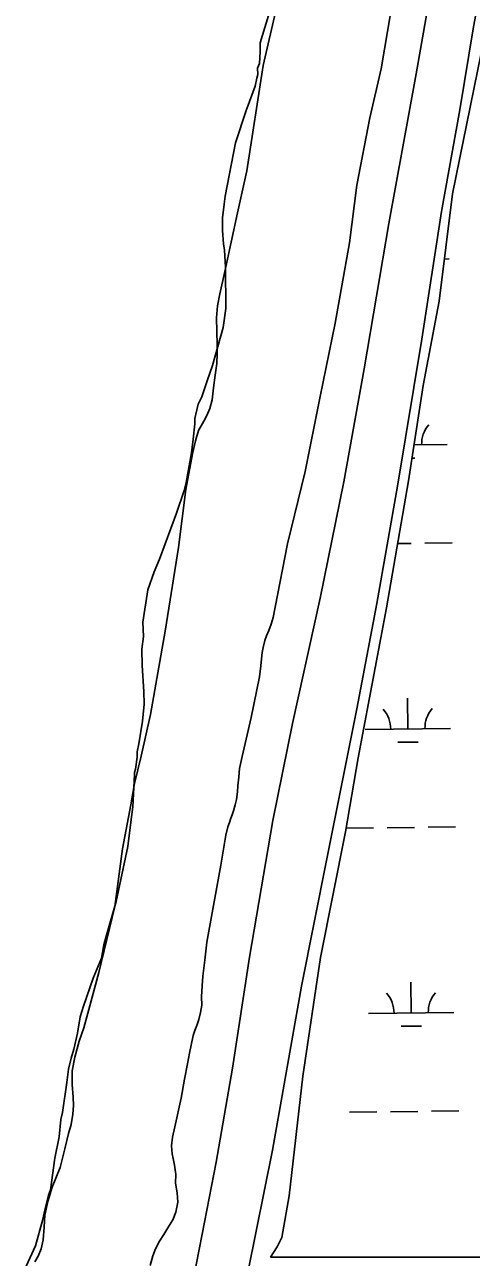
# Model space of a CAD drawing. Extents: x 3683613 to 3738215, y 469626 to 495384.
# Drawn here: x 3716339 to 3716862, y 488419 to 489863 of the extents above; entities that cross this region are included whole.
import ezdxf

# ---------------------------------------------------------------- set-up
doc = ezdxf.new("R2010")
doc.units = 0
for name, color, linetype in [('V-LEVE-TOET', 7, 'Continuous'), ('V-SITE-VEGE', 7, 'Continuous'), ('V-TOPO-SHOR', 7, 'Continuous'), ('V-WETL-SWMP', 7, 'Continuous')]:
    doc.layers.add(name, color=color, linetype=linetype)

msp = doc.modelspace()

# ---------------------------------------------------------------- linework, layer by layer
at = {"layer": 'V-LEVE-TOET'}
for points in [[(3716890, 489995.2), (3716864.7, 489860.4), (3716848.5, 489763.4), (3716827, 489644.3), (3716804.2, 489494.7), (3716775.7, 489322.5), (3716751.4, 489185.2), (3716727.9, 489061.6), (3716693, 488885.9), (3716663.3, 488736.8), (3716629.5, 488544.8), (3716600.8, 488403.6)], [(3716526.2, 488338.8), (3716547.2, 488446.6), (3716563.4, 488530.8), (3716582.5, 488641), (3716602.4, 488770.9), (3716629.6, 488930.9), (3716652.6, 489044.6), (3716685.2, 489191.3), (3716713, 489327.6), (3716736.8, 489460), (3716765.4, 489630.3), (3716797.4, 489805.5), (3716827.4, 489976.8)]]:
    msp.add_lwpolyline(points, dxfattribs=at)
at = {"layer": 'V-SITE-VEGE'}
for p, q in [((3716627.4, 489883), (3716615, 489841.8)), ((3716615, 489841.8), (3716615.1, 489831.2)), ((3716615.1, 489831.2), (3716614.1, 489817.5)), ((3716614.1, 489817.5), (3716612, 489812.2)), ((3716612, 489812.2), (3716612.1, 489804.9)), ((3716611, 489800.6), (3716609, 489791.1)), ((3716612.1, 489804.9), (3716611, 489800.6)), ((3716609, 489791.1), (3716598.6, 489762.6)), ((3716598.6, 489762.6), (3716586.1, 489724.6)), ((3716586.1, 489724.6), (3716573.8, 489662.3)), ((3716572.8, 489652.8), (3716570.8, 489637)), ((3716573.8, 489662.3), (3716572.8, 489652.8)), ((3716570.8, 489637), (3716570.9, 489622.2)), ((3716570.9, 489622.2), (3716572, 489606.4)), ((3716572, 489606.4), (3716573.1, 489599.1)), ((3716573.1, 489599.1), (3716574.3, 489579)), ((3716574.3, 489579), (3716574.6, 489530.5)), ((3716574.6, 489530.5), (3716571.5, 489508.4)), ((3716571.5, 489508.4), (3716559.1, 489464)), ((3716559.1, 489464), (3716552.9, 489446.1)), ((3716552.9, 489446.1), (3716546.7, 489427.1)), ((3716546.7, 489427.1), (3716542.5, 489418.6)), ((3716542.5, 489418.6), (3716538.4, 489401.7)), ((3716538.4, 489395.4), (3716536.4, 489377.5)), ((3716538.4, 489401.7), (3716538.4, 489395.4)), ((3716536.4, 489377.5), (3716534.4, 489361.6)), ((3716534.4, 489361.6), (3716528.3, 489326.8)), ((3716528.3, 489326.8), (3716526.2, 489317.3)), ((3716526.2, 489317.3), (3716516.9, 489290.9)), ((3716516.9, 489290.9), (3716510.6, 489273)), ((3716510.6, 489273), (3716497.1, 489237)), ((3716497.1, 489237), (3716490.9, 489222.2)), ((3716490.9, 489222.2), (3716483.6, 489201.1)), ((3716483.6, 489201.1), (3716477.5, 489163.1)), ((3716477.5, 489163.1), (3716478.6, 489146.3)), ((3716478.6, 489146.3), (3716476.6, 489131.5)), ((3716476.6, 489131.5), (3716476.7, 489112.5)), ((3716476.7, 489112.5), (3716479, 489082)), ((3716479, 489082), (3716479.1, 489067.2)), ((3716479.1, 489067.2), (3716477.1, 489047.2)), ((3716477.1, 489047.2), (3716473, 489020.8)), ((3716473, 489020.8), (3716471, 489011.3)), ((3716471, 489005), (3716469, 488991.2)), ((3716471, 489011.3), (3716471, 489005)), ((3716469, 488991.2), (3716467.9, 488987)), ((3716467.9, 488987), (3716467.9, 488984.9)), ((3716467.9, 488984.9), (3716466, 488946.9)), ((3716466, 488946.9), (3716464, 488932.2)), ((3716464, 488932.2), (3716460, 488900.5)), ((3716460, 488900.5), (3716446.6, 488836.1)), ((3716446.6, 488836.1), (3716434.2, 488793.9)), ((3716432.1, 488785.5), (3716429.1, 488769.6)), ((3716434.2, 488793.9), (3716432.1, 488785.5)), ((3716429.1, 488769.6), (3716419.7, 488746.4)), ((3716419.7, 488746.4), (3716408.3, 488713.6)), ((3716408.3, 488713.6), (3716404.2, 488701)), ((3716404.2, 488701), (3716401.1, 488682)), ((3716401.1, 488682), (3716397, 488663)), ((3716397, 488663), (3716393.9, 488652.4)), ((3716390.8, 488639.7), (3716388.8, 488623.9)), ((3716393.9, 488652.4), (3716390.8, 488639.7)), ((3716388.8, 488623.9), (3716383.7, 488589.1)), ((3716383.7, 488589.1), (3716381.6, 488580.7)), ((3716381.6, 488580.7), (3716379.6, 488560.6)), ((3716379.6, 488560.6), (3716374.5, 488535.3)), ((3716374.5, 488535.3), (3716369.4, 488498.3)), ((3716369.4, 488498.3), (3716367.4, 488492)), ((3716367.4, 488492), (3716363.2, 488476.2)), ((3716363.2, 488476.2), (3716360.1, 488462.5)), ((3716360.1, 488462.5), (3716351.9, 488432.9)), ((3716349.8, 488427.6), (3716339.4, 488405.4)), ((3716351.9, 488432.9), (3716349.8, 488427.6))]:
    msp.add_line(p, q, dxfattribs=at)
at = {"layer": 'V-TOPO-SHOR'}
for points in [[(3716633.9, 489882.9), (3716618.5, 489815.3), (3716599.2, 489692.1), (3716588.5, 489642.9), (3716573.5, 489574.1), (3716567.8, 489547.8), (3716565.1, 489533.6)], [(3716768, 489878.2), (3716756.4, 489811.4), (3716743.2, 489753.8), (3716727.9, 489675.2), (3716719.3, 489607.4), (3716702.7, 489513.4), (3716685.1, 489427.5), (3716667.7, 489339.8), (3716646.8, 489254.9), (3716632.5, 489180.8), (3716630.2, 489168.6), (3716627.8, 489161.1), (3716624.9, 489153.6), (3716622.2, 489147.4), (3716620.5, 489141.6), (3716618.6, 489133.4), (3716617.4, 489127.7), (3716616.7, 489120.4), (3716615.6, 489112), (3716614, 489099.4), (3716604.3, 489051.6), (3716593.7, 489006), (3716590.9, 488991.7), (3716590, 488981.6), (3716588.8, 488971.4), (3716588.5, 488964.5), (3716587.3, 488955.7), (3716585.8, 488949.4), (3716583.9, 488942.3), (3716582.1, 488937.4), (3716580.8, 488933.5), (3716579.1, 488928.8), (3716577.3, 488923.6), (3716574.6, 488913.6), (3716569.1, 488878.6), (3716552.5, 488788.4), (3716550.3, 488767.2), (3716548, 488748.5), (3716547.1, 488737.3), (3716546.2, 488724.4), (3716546.5, 488714.7), (3716545.1, 488706.1), (3716543.2, 488697.8), (3716540.7, 488690.9), (3716538.6, 488684.8), (3716536.4, 488679.1), (3716532.4, 488658.3), (3716529.9, 488645.9), (3716526.5, 488627.8), (3716522.5, 488605.6), (3716515.2, 488572), (3716512.3, 488560), (3716511.2, 488549.8), (3716511.9, 488540.6), (3716513.1, 488534.9), (3716514.7, 488527.4), (3716516.1, 488516.4), (3716516, 488506.2), (3716517.8, 488494.7), (3716518.5, 488483.9), (3716516.2, 488472.1), (3716512.7, 488463.4), (3716506.8, 488453.7), (3716502.2, 488445.9), (3716497.1, 488438.4), (3716492.4, 488429.1), (3716489.2, 488420.9), (3716486.1, 488409.6)], [(3716565.1, 489533.6), (3716564, 489519.7), (3716564.1, 489503.6), (3716564.8, 489488.6), (3716564.8, 489477.7), (3716564.1, 489466.3), (3716562.4, 489452.7), (3716560.5, 489437.8), (3716558.6, 489423.8), (3716556.1, 489413.4), (3716552.5, 489405.3), (3716549, 489398.6), (3716542.9, 489387.6), (3716539.1, 489375.6), (3716535.6, 489360.3), (3716527.8, 489318.8), (3716519.3, 489250.6), (3716503.6, 489152.9), (3716486.6, 489055), (3716475.5, 489006.3), (3716468, 488974.4), (3716463.5, 488949.3), (3716453.7, 488897.8), (3716444.7, 488830.2), (3716426, 488753.1), (3716414.3, 488709.4), (3716408.5, 488688.2), (3716403.3, 488672.3), (3716397.9, 488653.6), (3716395.1, 488637.9), (3716395.1, 488621.9), (3716396, 488607), (3716396.5, 488597), (3716395.7, 488586.8), (3716393.6, 488574.8), (3716390.8, 488564.2), (3716386.5, 488546.5), (3716381, 488524.7), (3716371.5, 488501.6), (3716366.3, 488484.5), (3716362.8, 488468.6), (3716362.3, 488454.7), (3716361.2, 488439.9), (3716358.5, 488429.1), (3716355.2, 488420.7), (3716351.3, 488414)]]:
    msp.add_lwpolyline(points, dxfattribs=at)
at = {"layer": 'V-WETL-SWMP'}
for p, q in [((3716881.8, 489869.9), (3716840, 489665)), ((3716840, 489665), (3716824.4, 489539.4)), ((3716830.6, 489588.6), (3716836, 489588.7)), ((3716824.4, 489539.4), (3716805.8, 489440.3)), ((3716805.8, 489440.3), (3716788.7, 489329)), ((3716795.2, 489371), (3716833.9, 489371.4)), ((3716792.8, 489355.5), (3716796.1, 489355.5)), ((3716788.7, 489329), (3716762.7, 489180.2)), ((3716775.8, 489255.3), (3716791.8, 489255.5)), ((3716807.8, 489255.7), (3716839.8, 489256)), ((3716762.7, 489180.2), (3716729.7, 489004.5)), ((3716787.8, 489038.2), (3716787.4, 489074.2)), ((3716737.8, 489037.6), (3716837.8, 489038.8)), ((3716776, 489022.6), (3716800, 489022.9)), ((3716729.7, 489004.5), (3716714.9, 488917.6)), ((3716714.9, 488917.6), (3716685.7, 488770.5)), ((3716715.7, 488921.9), (3716747.7, 488922.3)), ((3716763.7, 488922.5), (3716795.7, 488922.8)), ((3716811.7, 488923), (3716843.7, 488923.4)), ((3716685.7, 488770.5), (3716664.9, 488631.6)), ((3716791.6, 488705.5), (3716791.2, 488741.5)), ((3716741.6, 488704.9), (3716841.6, 488706.1)), ((3716779.8, 488690), (3716803.8, 488690.2)), ((3716664.9, 488631.6), (3716648.8, 488491.3)), ((3716719.6, 488589.2), (3716751.6, 488589.6)), ((3716767.6, 488589.8), (3716799.6, 488590.2)), ((3716815.6, 488590.4), (3716847.6, 488590.7)), ((3716648.8, 488491.3), (3716640.2, 488442.6)), ((3716640.2, 488442.6), (3716635, 488431.6)), ((3716635, 488431.6), (3716626.9, 488419.3)), ((3716626.9, 488419.3), (3718612.5, 488419.3))]:
    msp.add_line(p, q, dxfattribs=at)
for centre, start, end in [((3716839.1, 489371.9), 139.8949, 181.4385), ((3716732.5, 489038), 359.8949, 41.4385), ((3716843, 489039.3), 139.8949, 181.4385), ((3716736.4, 488705.4), 359.8949, 41.4385), ((3716846.9, 488706.6), 139.8949, 181.4385)]:
    msp.add_arc(centre, 35.2, start, end, dxfattribs=at)

doc.saveas('drawing.dxf')
